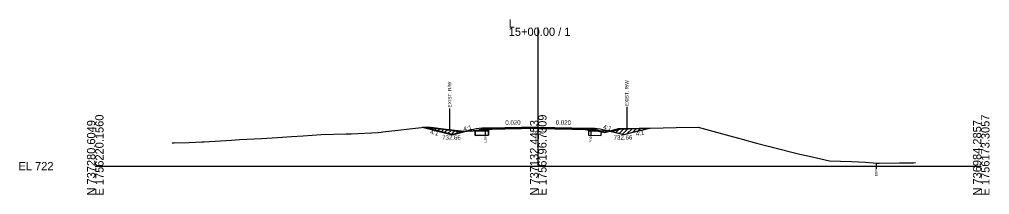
# Model space of a CAD drawing. Extents: x -26 to 4303, y -10 to 9577.
# Drawn here: x -25.7 to 302.8, y 4990.3 to 5049.8 of the extents above; entities that cross this region are included whole.
import ezdxf

# ---------------------------------------------------------------- set-up
doc = ezdxf.new("R2010")
doc.units = 0
for name, color, linetype in [('Default', 7, 'Continuous'), ('Exist CMT Pavement', 7, 'Continuous'), ('Old_Level_2', 7, 'Continuous'), ('Pattern 1', 7, 'Continuous'), ('Prop CMT Conc Surface', 7, 'Continuous'), ('Prop CMT Concrete Structures', 7, 'Continuous'), ('Prop CMT Pvmt Course 1', 7, 'Continuous'), ('Prop CMT Pvmt Course 1 CG', 7, 'Continuous'), ('Prop CMT Pvmt Course 2', 7, 'Continuous'), ('Prop CMT Pvmt Course 2 Wedge', 7, 'Continuous'), ('Prop CMT Pvmt Course 3', 7, 'Continuous'), ('Prop CMT Pvmt Surface', 7, 'Continuous'), ('Prop CMT Pvmt Surface Shoulder', 7, 'Continuous'), ('Prop CMT Pvmt Wedge Surface 1', 7, 'Continuous'), ('Prop CMT Pvmt Wedge Surface 2', 7, 'Continuous'), ('Prop CMT Pvmt Wedge Surface 3', 7, 'Continuous'), ('Prop CMT Shld Paved Course 1', 7, 'Continuous'), ('Prop CMT Shld Paved Course 2', 7, 'Continuous'), ('Prop CMT Shld Paved Course 3', 7, 'Continuous'), ('Prop CMT Slope Grass', 7, 'Continuous'), ('Prop CMT Subgrade Earthwork', 7, 'Continuous'), ('Prop Road Sect_ Recs - UC Shallow (Outline)', 7, 'Continuous'), ('Prop Shade Light', 7, 'Continuous'), ('Prop XS DDE Elevations', 7, 'Continuous'), ('Prop XS Ditch Standard Text', 7, 'Continuous'), ('Prop XS Hydro Elevations', 7, 'Continuous'), ('Prop XS SE Text', 7, 'Continuous'), ('Prop XS Side Slope Text', 7, 'Continuous'), ('Prop XS Wedging', 7, 'Continuous')]:
    doc.layers.add(name, color=color, linetype=linetype)

msp = doc.modelspace()

# ---------------------------------------------------------------- linework, layer by layer
at = {"layer": 'Exist CMT Pavement'}
for points in [[(150, 5013.2), (133, 5012.86)], [(150, 5013.2), (167, 5012.86)]]:
    msp.add_lwpolyline(points, dxfattribs=at)
at = {"layer": 'Old_Level_2'}
for p, q in [((150, 5000), (150, 5046.99)), ((150, 5000), (150, 5046.99)), ((0, 5000), (150, 5000)), ((0, 5000), (150, 5000)), ((150, 5000), (300, 5000)), ((150, 5000), (300, 5000))]:
    msp.add_line(p, q, dxfattribs=at)
at = {"layer": 'Pattern 1'}
for p, q in [((111.49, 5013.03), (111.61, 5013.15)), ((112.62, 5012.75), (113.05, 5013.18)), ((113.75, 5012.47), (114.31, 5013.02)), ((114.88, 5012.18), (115.56, 5012.86)), ((116.01, 5011.9), (116.82, 5012.7)), ((117.15, 5011.62), (118.07, 5012.54)), ((118.28, 5011.34), (119.33, 5012.38)), ((119.41, 5011.05), (120.58, 5012.23)), ((120.54, 5010.77), (121.84, 5012.07)), ((122.12, 5010.93), (123.1, 5011.92)), ((124, 5011.4), (124.37, 5011.77)), ((128.04, 5011.88), (128.13, 5011.97)), ((129.48, 5011.91), (129.7, 5012.13)), ((130.92, 5011.94), (131.27, 5012.29)), ((132.37, 5011.97), (132.85, 5012.45)), ((167, 5012.33), (167.11, 5012.44)), ((168.05, 5011.96), (168.47, 5012.39)), ((169.43, 5011.93), (169.73, 5012.23)), ((170.82, 5011.9), (170.89, 5011.97)), ((175.09, 5011.63), (175.34, 5011.89)), ((176.22, 5011.35), (177.27, 5012.4)), ((177.35, 5011.07), (178.93, 5012.65)), ((178.48, 5010.78), (180.36, 5012.67)), ((180.02, 5010.91), (181.8, 5012.69)), ((181.9, 5011.38), (183.23, 5012.71)), ((183.79, 5011.85), (184.68, 5012.74)), ((185.68, 5012.32), (186.13, 5012.78)), ((187.56, 5012.79), (187.58, 5012.81))]:
    msp.add_line(p, q, dxfattribs=at)
for points in [[(111.2, 5013.1), (121, 5010.65), (125.11, 5011.68), (121.8, 5012.07), (118.84, 5012.45), (114.52, 5012.99), (112.47, 5013.26)], [(127, 5011.86), (129.84, 5012.14), (132.27, 5012.39), (132.6, 5012.42), (133.12, 5012.47), (133.12, 5011.98)], [(167, 5012.44), (167, 5011.98), (171.08, 5011.9), (171.24, 5011.89), (170.39, 5012.08), (169.36, 5012.31), (169.06, 5012.37), (168.63, 5012.38), (168.3, 5012.4), (167.42, 5012.43), (167, 5012.44)], [(174.72, 5011.72), (178.14, 5012.63), (183.49, 5012.71), (187.64, 5012.82), (179, 5010.65)]]:
    msp.add_lwpolyline(points, close=True, dxfattribs=at)
at = {"layer": 'Prop CMT Conc Surface'}
for points in [[(133, 5012.4), (133, 5012.4), (133, 5012.61), (133, 5012.61)], [(133, 5012.61), (133, 5012.4)], [(167, 5012.4), (167, 5012.4), (167, 5012.61), (167, 5012.61)], [(167, 5012.61), (167, 5012.4)]]:
    msp.add_lwpolyline(points, dxfattribs=at)
at = {"layer": 'Prop CMT Concrete Structures'}
for points in [[(150, 5013.08), (133, 5012.74)], [(133, 5012.61), (133, 5012.86)], [(133, 5012.74), (133, 5012.61), (133, 5012.61)], [(150, 5013.08), (167, 5012.74)], [(167, 5012.61), (167, 5012.86)], [(167, 5012.74), (167, 5012.61), (167, 5012.61)]]:
    msp.add_lwpolyline(points, dxfattribs=at)
at = {"layer": 'Prop CMT Pvmt Course 1'}
for points in [[(133, 5012.4), (133, 5012.4), (133, 5012.07), (133, 5012.07)], [(133, 5012.07), (133, 5012.4)], [(167, 5012.4), (167, 5012.4), (167, 5012.07), (167, 5012.07)], [(167, 5012.07), (167, 5012.4)]]:
    msp.add_lwpolyline(points, dxfattribs=at)
at = {"layer": 'Prop CMT Pvmt Course 2'}
for points in [[(133, 5012.86), (131, 5012.82), (130.74, 5012.57)], [(130.74, 5012.57), (133, 5012.61)], [(133, 5012.61), (133, 5012.86)], [(167, 5012.86), (169, 5012.82), (169.26, 5012.57)], [(167, 5012.61), (167, 5012.86)], [(169.26, 5012.57), (167, 5012.61)]]:
    msp.add_lwpolyline(points, dxfattribs=at)
at = {"layer": 'Prop CMT Pvmt Course 2 Wedge'}
for points in [[(131, 5012.82), (129, 5012.66), (121, 5010.66), (110.88, 5013.19)], [(169, 5012.82), (171, 5012.66), (179, 5010.66), (187.7, 5012.84)]]:
    msp.add_lwpolyline(points, dxfattribs=at)
at = {"layer": 'Prop CMT Pvmt Course 3'}
for points in [[(133, 5012.61), (130.74, 5012.57), (130.53, 5012.36)], [(130.53, 5012.36), (133, 5012.4)], [(133, 5012.4), (133, 5012.61)], [(167, 5012.61), (169.26, 5012.57), (169.47, 5012.36)], [(167, 5012.4), (167, 5012.61)], [(169.47, 5012.36), (167, 5012.4)]]:
    msp.add_lwpolyline(points, dxfattribs=at)
at = {"layer": 'Prop CMT Pvmt Surface'}
for points in [[(150, 5012.95), (133, 5012.61)], [(133, 5012.61), (133, 5012.86)], [(150, 5012.95), (167, 5012.61)], [(167, 5012.61), (167, 5012.86)]]:
    msp.add_lwpolyline(points, dxfattribs=at)
at = {"layer": 'Prop CMT Pvmt Surface Shoulder'}
for points in [[(133, 5012.52), (133.49, 5012.54), (133.69, 5012.55), (134.4, 5012.57), (135.98, 5012.63), (136.02, 5012.63), (137.07, 5012.65), (138.55, 5012.68), (138.83, 5012.69), (141.09, 5012.78), (141.84, 5012.8), (143.62, 5012.83), (144.62, 5012.86), (145.33, 5012.87), (146.1, 5012.9), (146.38, 5012.89), (147.04, 5012.91), (147.81, 5012.91), (148.34, 5012.92), (148.68, 5012.92), (150, 5012.9)], [(150, 5012.9), (150.86, 5012.89), (151.21, 5012.88), (153.08, 5012.87), (153.74, 5012.86), (154.47, 5012.84), (154.78, 5012.84), (155.64, 5012.8), (156.27, 5012.77), (158.02, 5012.71), (158.8, 5012.69), (160.21, 5012.64), (161.33, 5012.6), (162.39, 5012.56), (163.87, 5012.51), (164.58, 5012.49), (166.4, 5012.43), (166.59, 5012.42), (167, 5012.41)]]:
    msp.add_lwpolyline(points, dxfattribs=at)
at = {"layer": 'Prop CMT Pvmt Wedge Surface 1'}
for p, q in [((133, 5011.95), (125.53, 5011.8)), ((167, 5011.95), (174.47, 5011.8))]:
    msp.add_line(p, q, dxfattribs=at)
for points in [[(133, 5011.95), (133, 5012.52)], [(133, 5012.07), (133, 5012.07)], [(167, 5011.95), (167, 5012.41)], [(167, 5012.07), (167, 5012.07)]]:
    msp.add_lwpolyline(points, dxfattribs=at)
at = {"layer": 'Prop CMT Pvmt Wedge Surface 2'}
for points in [[(133, 5012.74), (133.49, 5012.75), (133.69, 5012.75), (134.4, 5012.77), (135.98, 5012.8), (136.02, 5012.8), (137.07, 5012.82), (138.55, 5012.85), (138.83, 5012.85), (141.09, 5012.9), (141.84, 5012.92), (143.62, 5012.95), (144.62, 5012.97), (145.33, 5012.98), (146.1, 5013), (146.38, 5013.01), (147.04, 5013.02), (147.81, 5013.03), (148.34, 5013.04), (148.68, 5013.05), (150, 5013.08)], [(150, 5012.95), (148.68, 5012.93), (148.52, 5012.92), (148.34, 5012.92), (147.81, 5012.91), (147.04, 5012.91), (146.38, 5012.89), (146.1, 5012.9), (145.33, 5012.87), (144.62, 5012.86), (143.62, 5012.83), (141.84, 5012.8), (141.09, 5012.78), (140.74, 5012.77), (138.83, 5012.73), (138.55, 5012.72), (137.07, 5012.69), (136.02, 5012.67), (135.98, 5012.67), (134.4, 5012.64), (133.69, 5012.63), (133.49, 5012.62), (133, 5012.61)], [(133, 5012.61), (133, 5012.74)], [(150, 5013.08), (150, 5012.95)], [(150, 5013.08), (150.86, 5013.06), (151.21, 5013.05), (153.08, 5013.02), (153.74, 5013), (154.47, 5012.99), (154.78, 5012.98), (155.64, 5012.97), (156.27, 5012.95), (158.02, 5012.92), (158.8, 5012.9), (160.21, 5012.87), (161.33, 5012.85), (162.39, 5012.83), (163.87, 5012.8), (164.58, 5012.79), (166.4, 5012.75), (166.59, 5012.75), (167, 5012.74)], [(167, 5012.61), (166.59, 5012.62), (166.4, 5012.63), (164.58, 5012.66), (163.87, 5012.68), (162.39, 5012.71), (161.33, 5012.73), (160.21, 5012.75), (158.8, 5012.78), (158.02, 5012.79), (156.27, 5012.83), (155.64, 5012.84), (154.78, 5012.86), (154.47, 5012.86), (153.74, 5012.88), (153.08, 5012.89), (151.21, 5012.93), (150.86, 5012.94), (150, 5012.95)], [(167, 5012.74), (167, 5012.61)]]:
    msp.add_lwpolyline(points, dxfattribs=at)
at = {"layer": 'Prop CMT Pvmt Wedge Surface 3'}
for points in [[(133, 5012.61), (133.49, 5012.62), (133.69, 5012.63), (134.4, 5012.64), (135.98, 5012.67), (136.02, 5012.67), (137.07, 5012.69), (138.55, 5012.72), (138.83, 5012.73), (140.74, 5012.77)], [(140.74, 5012.77), (138.83, 5012.69), (138.55, 5012.68), (137.07, 5012.65), (136.02, 5012.63), (135.98, 5012.63), (134.4, 5012.57), (133.69, 5012.55), (133.49, 5012.54), (133, 5012.52)], [(133, 5012.52), (133, 5012.61)], [(148.52, 5012.92), (148.68, 5012.93)], [(150, 5012.9), (148.68, 5012.92), (148.52, 5012.92)], [(148.68, 5012.93), (150, 5012.95)], [(150, 5012.95), (150, 5012.9)], [(150, 5012.95), (150.86, 5012.94), (151.21, 5012.93), (153.08, 5012.89), (153.74, 5012.88), (154.47, 5012.86), (154.78, 5012.86), (155.64, 5012.84), (156.27, 5012.83), (158.02, 5012.79), (158.8, 5012.78), (160.21, 5012.75), (161.33, 5012.73), (162.39, 5012.71), (163.87, 5012.68), (164.58, 5012.66), (166.4, 5012.63), (166.59, 5012.62), (167, 5012.61)], [(167, 5012.41), (166.59, 5012.42), (166.4, 5012.43), (164.58, 5012.49), (163.87, 5012.51), (162.39, 5012.56), (161.33, 5012.6), (160.21, 5012.64), (158.8, 5012.69), (158.02, 5012.71), (156.27, 5012.77), (155.64, 5012.8), (154.78, 5012.84), (154.47, 5012.84), (153.74, 5012.86), (153.08, 5012.87), (151.21, 5012.88), (150.86, 5012.89), (150, 5012.9)], [(167, 5012.61), (167, 5012.41)]]:
    msp.add_lwpolyline(points, dxfattribs=at)
at = {"layer": 'Prop CMT Shld Paved Course 1'}
for points in [[(133, 5012.4), (133, 5012.86)], [(150, 5012.74), (133, 5012.4)], [(150, 5012.74), (167, 5012.4)], [(167, 5012.4), (167, 5012.86)]]:
    msp.add_lwpolyline(points, dxfattribs=at)
at = {"layer": 'Prop CMT Shld Paved Course 2'}
for points in [[(133, 5012.86), (131, 5012.82)], [(167, 5012.86), (169, 5012.82)]]:
    msp.add_lwpolyline(points, dxfattribs=at)
at = {"layer": 'Prop CMT Shld Paved Course 3'}
for points in [[(150, 5013.2), (133, 5012.86)], [(133, 5012.74), (150, 5013.08)], [(133, 5012.86), (133, 5012.61), (133, 5012.61), (133, 5012.74)], [(150, 5012.95), (150, 5013.2)], [(150, 5013.2), (167, 5012.86)], [(150, 5013.08), (150, 5012.95), (150, 5012.95)], [(167, 5012.74), (150, 5013.08)], [(167, 5012.86), (167, 5012.61), (167, 5012.61), (167, 5012.74)]]:
    msp.add_lwpolyline(points, dxfattribs=at)
at = {"layer": 'Prop CMT Slope Grass'}
msp.add_lwpolyline([(26.04, 5007.84), (26.34, 5007.85), (26.72, 5007.87), (31.81, 5008.05), (36.04, 5008.22), (36.83, 5008.25), (46.16, 5008.84), (48.86, 5009.03), (56.29, 5009.32), (61.69, 5009.74), (66.41, 5010), (70.43, 5010.24), (76.54, 5010.68), (84.94, 5010.9), (86.66, 5010.97), (95.85, 5011.45), (96.79, 5011.5), (97.4, 5011.57), (111.43, 5013.26), (117.64, 5012.47), (123.95, 5011.67), (126.9, 5011.95), (132.02, 5012.47), (133, 5012.52), (133.69, 5012.55), (134.4, 5012.57), (136.02, 5012.63), (137.07, 5012.65), (138.83, 5012.69), (141.09, 5012.78), (141.84, 5012.8), (143.62, 5012.83), (144.62, 5012.86), (146.1, 5012.9), (147.04, 5012.91), (147.81, 5012.91), (148.34, 5012.92), (148.68, 5012.92), (150, 5012.9), (150.86, 5012.89), (151.21, 5012.88), (153.08, 5012.87), (153.74, 5012.86), (154.47, 5012.84), (154.78, 5012.84), (155.64, 5012.8), (156.27, 5012.77), (156.87, 5012.75), (158.8, 5012.69), (160.21, 5012.64), (161.33, 5012.6), (162.39, 5012.56), (163.87, 5012.51), (165.89, 5012.44), (166.59, 5012.42), (167.2, 5012.4), (167.6, 5012.38), (168.02, 5012.37), (172.13, 5011.47), (172.51, 5011.41), (176.22, 5012.4), (177.1, 5012.63), (180.57, 5012.67), (187.92, 5012.84), (196.75, 5013.13), (204.2, 5013.15), (216.14, 5009.92), (218.29, 5009.31), (219.06, 5009.1), (223.94, 5007.8), (227.81, 5006.76), (228.42, 5006.6), (229.26, 5006.39), (238.54, 5004.04), (241.29, 5003.43), (248.67, 5001.82), (256.1, 5001.52), (260.79, 5001.29), (263.43, 5001.08), (264.42, 5000.97), (265.47, 5000.99), (272.34, 5001.08), (275.99, 5001.14), (277.06, 5001.09), (277.77, 5001.2)], dxfattribs=at)
at = {"layer": 'Prop CMT Subgrade Earthwork'}
for points in [[(133, 5012.4), (130.53, 5012.36), (130.03, 5012.35), (129.69, 5012.01)], [(129.69, 5012.01), (133, 5012.07)], [(133, 5012.07), (133, 5012.4)], [(167, 5012.4), (169.47, 5012.36), (169.97, 5012.35), (170.31, 5012.01)], [(167, 5012.07), (167, 5012.4)], [(170.31, 5012.01), (167, 5012.07)]]:
    msp.add_lwpolyline(points, dxfattribs=at)
at = {"layer": 'Prop Road Sect_ Recs - UC Shallow (Outline)'}
msp.add_line((133, 5012.07), (133, 5012.07), dxfattribs=at)
for points in [[(128.61, 5011.89), (133.12, 5011.98), (133.12, 5010.48), (128.64, 5010.39)], [(167, 5011.98), (167, 5010.48), (171.36, 5010.39), (171.39, 5011.86), (171.24, 5011.89)]]:
    msp.add_lwpolyline(points, close=True, dxfattribs=at)
at = {"layer": 'Prop Shade Light'}
for p, q in [((129.57, 5011.91), (128.61, 5011.89)), ((128.61, 5011.89), (128.64, 5010.39)), ((128.64, 5010.39), (133.12, 5010.48)), ((129.61, 5011.91), (129.57, 5011.91)), ((133.12, 5011.98), (129.61, 5011.91)), ((133.12, 5010.48), (133.12, 5011.98)), ((167, 5011.98), (167, 5010.48)), ((171.24, 5011.89), (167, 5011.98)), ((167, 5010.48), (171.36, 5010.39)), ((171.39, 5011.86), (171.24, 5011.89)), ((171.36, 5010.39), (171.39, 5011.86))]:
    msp.add_line(p, q, dxfattribs=at)
at = {"layer": 'Prop XS DDE Elevations'}
for points in [[(110.88, 5013.19), (111.43, 5013.26), (117.64, 5012.47), (123.95, 5011.67), (125.69, 5011.83), (125.53, 5011.8), (121, 5010.66)], [(125.69, 5011.83), (126.9, 5011.95), (132.02, 5012.47), (133, 5012.52), (133, 5011.95), (125.53, 5011.8)], [(133, 5012.52), (133.69, 5012.55), (133.49, 5012.54)], [(135.98, 5012.63), (136.02, 5012.63), (134.4, 5012.57)], [(137.07, 5012.65), (138.83, 5012.69), (138.55, 5012.68)], [(144.62, 5012.86), (146.1, 5012.9), (145.33, 5012.87)], [(146.1, 5012.9), (147.04, 5012.91), (146.38, 5012.89)], [(156.27, 5012.77), (156.87, 5012.75), (158.8, 5012.69), (158.02, 5012.71)], [(163.87, 5012.51), (165.89, 5012.44), (166.59, 5012.42), (166.4, 5012.43), (164.58, 5012.49)], [(168.02, 5012.37), (170.26, 5011.88), (167, 5011.95), (167, 5012.41), (167.2, 5012.4), (167.6, 5012.38)], [(170.26, 5011.88), (172.13, 5011.47), (172.51, 5011.41), (173.99, 5011.81)], [(174.2, 5011.86), (174.47, 5011.8), (173.99, 5011.81)], [(174.2, 5011.86), (174.47, 5011.8), (179, 5010.66), (187.7, 5012.84), (180.57, 5012.67), (177.1, 5012.63), (176.22, 5012.4)]]:
    msp.add_lwpolyline(points, close=True, dxfattribs=at)
at = {"layer": 'Prop XS Ditch Standard Text'}
for p, q in [((180, 5020.06), (180, 5012.66)), ((120, 5019.57), (120, 5012.17)), ((132.08, 5012.47), (132.08, 5010.42)), ((167.85, 5012.37), (167.85, 5010.32)), ((264.42, 5000.97), (264.42, 4998.92))]:
    msp.add_line(p, q, dxfattribs=at)
at = {"layer": 'Prop XS Wedging'}
for p, q in [((150, 5013.08), (133, 5012.74)), ((140.74, 5012.77), (133, 5012.61)), ((133, 5012.61), (140.74, 5012.77)), ((133, 5012.74), (133, 5012.61)), ((133, 5012.61), (133, 5012.52)), ((136.02, 5012.63), (137.07, 5012.65)), ((137.07, 5012.65), (138.83, 5012.69)), ((138.83, 5012.69), (140.74, 5012.77)), ((140.74, 5012.77), (141.09, 5012.78)), ((141.09, 5012.78), (141.84, 5012.8)), ((148.34, 5012.92), (148.52, 5012.92)), ((148.52, 5012.92), (148.68, 5012.92)), ((148.52, 5012.92), (148.52, 5012.92)), ((167, 5012.74), (150, 5013.08)), ((153.08, 5012.87), (153.74, 5012.86)), ((153.74, 5012.86), (154.47, 5012.84)), ((166.59, 5012.42), (167, 5012.41)), ((167, 5012.61), (167, 5012.74)), ((167, 5012.41), (167, 5012.61))]:
    msp.add_line(p, q, dxfattribs=at)
for points in [[(133, 5012.52), (133.49, 5012.54), (133.69, 5012.55)], [(133, 5012.52), (133, 5012.52)], [(133.69, 5012.55), (134.4, 5012.57), (135.98, 5012.63), (136.02, 5012.63)], [(141.84, 5012.8), (143.62, 5012.83), (144.62, 5012.86), (145.33, 5012.88), (146.1, 5012.9)], [(146.1, 5012.9), (147.04, 5012.91), (147.81, 5012.91), (148.34, 5012.92)], [(148.68, 5012.92), (150, 5012.9), (150.86, 5012.89)], [(150.86, 5012.89), (151.21, 5012.88), (153.08, 5012.87)], [(154.47, 5012.84), (154.78, 5012.84), (155.64, 5012.8), (156.27, 5012.77), (156.87, 5012.75), (158.8, 5012.69)], [(158.8, 5012.69), (160.21, 5012.64), (161.33, 5012.6), (162.39, 5012.56), (163.87, 5012.51), (164.58, 5012.49), (165.89, 5012.45), (166.4, 5012.43), (166.59, 5012.42)]]:
    msp.add_lwpolyline(points, dxfattribs=at)

# ---------------------------------------------------------------- texts
at = {"layer": 'Default'}
msp.add_text('-', height=0.0001, dxfattribs=at).set_placement((0, 5000))
at = {"layer": 'Old_Level_2'}
for s, p in [('L', (140, 5046.99)), ('L', (140, 5046.99)), ('15+00.00 / 1', (140, 5044.19)), ('15+00.00 / 1', (140, 5044.19)), ('EL 722', (-26, 4998.6)), ('EL 722', (-26, 4998.6))]:
    msp.add_text(s, height=2.8, dxfattribs=at).set_placement(p)
for s, p in [('E 1756220.1560', (2.8, 4990)), ('E 1756220.1560', (2.8, 4990)), ('E 1756196.7309', (152.8, 4990)), ('E 1756196.7309', (152.8, 4990)), ('E 1756173.3057', (302.8, 4990)), ('E 1756173.3057', (302.8, 4990)), ('N 737280.6049', (0, 4990)), ('N 737280.6049', (0, 4990)), ('N 737132.4453', (150, 4990)), ('N 737132.4453', (150, 4990)), ('N 736984.2857', (300, 4990)), ('N 736984.2857', (300, 4990))]:
    msp.add_text(s, height=2.8, rotation=90, dxfattribs=at).set_placement(p)
at = {"layer": 'Prop CMT Pvmt Course 1 CG'}
msp.add_text('734.90', height=1, dxfattribs=at).set_placement((147.85, 5010.9))
at = {"layer": 'Prop XS Ditch Standard Text'}
for s, height, p in [('EXIST. R/W', 1.181, (120.59, 5019.88)), ('EXIST. R/W', 1.181, (180.59, 5020.36)), ('EOP', 0.787, (132.48, 5008.02)), ('EOP', 0.787, (168.24, 5007.92)), ('EOP', 0.787, (264.81, 4996.52))]:
    msp.add_text(s, height=height, rotation=90, dxfattribs=at).set_placement(p)
at = {"layer": 'Prop XS Hydro Elevations'}
for p in [(117.43, 5008.95), (175.53, 5008.98)]:
    msp.add_text('732.66', height=1.5, dxfattribs=at).set_placement(p)
at = {"layer": 'Prop XS SE Text'}
for rotation, p in [(1.1458, (138.86, 5013.98)), (358.8542, (155.9, 5014.09))]:
    msp.add_text('0.020', height=1.5, rotation=rotation, dxfattribs=at).set_placement(p)
at = {"layer": 'Prop XS Side Slope Text'}
for rotation, p in [(14.0362, (124.84, 5011.83)), (345.9638, (171.85, 5012.65)), (345.9638, (113.26, 5010.97)), (14.0362, (183.22, 5010.11))]:
    msp.add_text('4:1', height=1.5, rotation=rotation, dxfattribs=at).set_placement(p)

doc.saveas('drawing.dxf')
